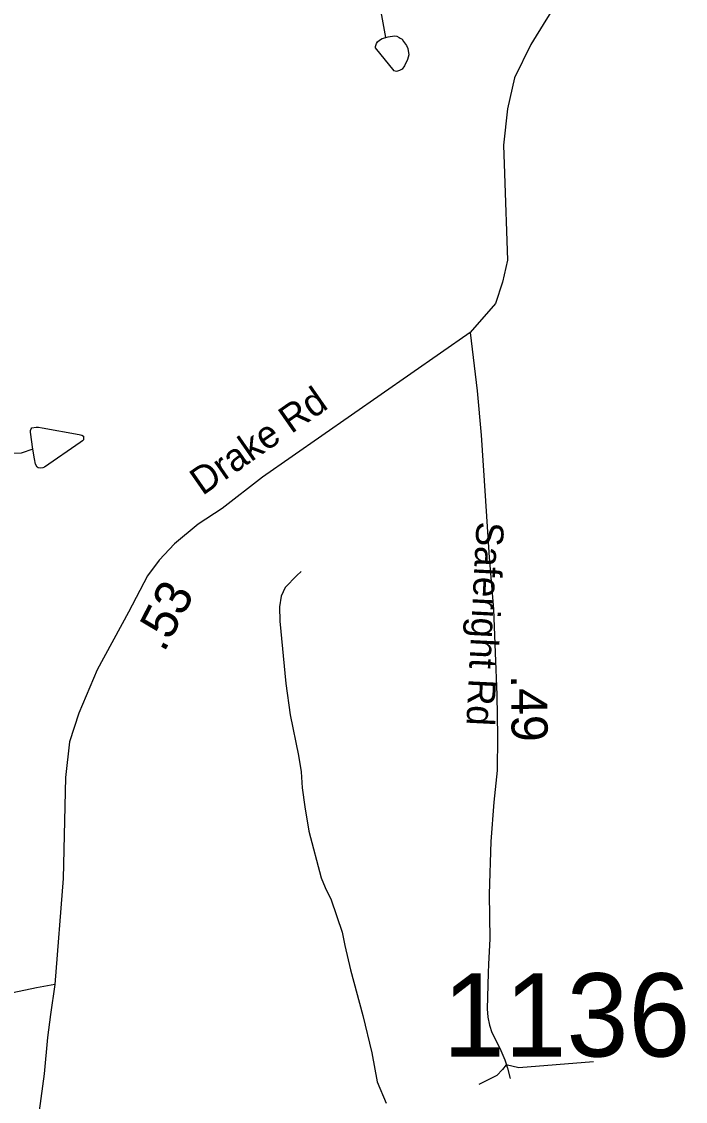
# Model space of a CAD drawing. Extents: x 1662474 to 1856135, y 779280 to 917889.
# Drawn here: x 1744962 to 1747259, y 794875 to 798611 of the extents above; entities that cross this region are included whole.
import ezdxf

# ---------------------------------------------------------------- set-up
doc = ezdxf.new("R2010")
doc.units = 0
for name, color, linetype in [('Cogo Default Point CELL', 7, 'Continuous'), ('Exist Hydrographic Misc Water Feature', 7, 'Continuous'), ('Exist Hydrographic Pond Under 1500 Sq Ft', 7, 'Continuous'), ('Exist Road Non-System Type 51', 7, 'Continuous'), ('Exist Road Secondary Mileage Tenths English Label', 7, 'Continuous'), ('Exist Road Secondary Type 51 Attributed', 7, 'Continuous'), ('Exist Road Secondary Type 51 Label', 7, 'Continuous')]:
    doc.layers.add(name, color=color, linetype=linetype)

msp = doc.modelspace()

# ---------------------------------------------------------------- linework, layer by layer
at = {"layer": 'Exist Hydrographic Misc Water Feature'}
for points in [[(1746222.3, 798556.1), (1746201.4, 798670.3)], [(1745000.4, 797131.8), (1744960.2, 797118.1), (1744916.3, 797116.4), (1744900.3, 797118.5), (1744884.3, 797128.7), (1744816.7, 797181.2), (1744741.2, 797235.9), (1744705.3, 797246.2), (1744659.2, 797252.5), (1744595.2, 797249.1), (1744346.9, 797225.1), (1744216.7, 797204.2), (1743996.3, 797164), (1743954.4, 797152.3), (1743826.1, 797115.4), (1743749.8, 797085.9), (1743693.4, 797064.5), (1743663.5, 797064.7), (1743631.5, 797064.9)], [(1745929.1, 796708), (1745914.9, 796694.1), (1745874.7, 796652.5), (1745860.6, 796622.6), (1745854.2, 796586.6), (1745855.7, 796536.6), (1745876, 796320.4), (1745891.2, 796212.2), (1745920.1, 796071.9), (1745929.5, 796015.8), (1745933, 795959.8), (1745942.6, 795893.7), (1745955.7, 795809.6), (1745998.6, 795649.1), (1746012.3, 795615.1), (1746033.9, 795572.9), (1746071, 795460.5), (1746080.6, 795414.5), (1746099.9, 795330.3), (1746142.5, 795171.8), (1746173.7, 795043.6), (1746192.8, 794943.4), (1746224.2, 794869.1)]]:
    msp.add_lwpolyline(points, dxfattribs=at)
at = {"layer": 'Exist Hydrographic Pond Under 1500 Sq Ft'}
for points in [[(1746222.3, 798556.1), (1746230.3, 798558), (1746252.5, 798561.9), (1746260.5, 798559.8), (1746268.4, 798555.7), (1746272.3, 798553.7), (1746278.5, 798549.7), (1746284.2, 798541.6), (1746294.1, 798527.5), (1746298.2, 798517.5), (1746301.9, 798495.5), (1746297.8, 798479.5), (1746287.7, 798457.6), (1746279.5, 798445.6), (1746269.5, 798441.6), (1746259.4, 798437.8), (1746251.6, 798439.9), (1746186.2, 798520.4), (1746186.2, 798524.4), (1746190.1, 798534.4), (1746194.2, 798540.3), (1746200.4, 798546.3), (1746210.4, 798552.2), (1746222.3, 798556.1)], [(1745000.4, 797131.8), (1744992.8, 797189.8), (1744993, 797195.8), (1744995.1, 797201.8), (1744996.9, 797205.8), (1745012.9, 797207.7), (1745020.9, 797207.6), (1745033, 797205.5), (1745161, 797182.4), (1745170.8, 797180.4), (1745176.8, 797176.3), (1745176.8, 797164.3), (1745172.6, 797160.3), (1745164.7, 797154.4), (1745041.8, 797069.4), (1745035.9, 797067.4), (1745027.9, 797065.5), (1745019.9, 797067.5), (1745015.8, 797069.6), (1745010, 797079.7), (1745006.1, 797097.7), (1745000.4, 797131.8)]]:
    msp.add_lwpolyline(points, dxfattribs=at)
at = {"layer": 'Exist Road Non-System Type 51'}
for points in [[(1746638.6, 795002.2), (1746626.6, 794985.1), (1746606.4, 794964.9), (1746544.5, 794933.7)], [(1746940.9, 795012.1), (1746682.9, 794991.4), (1746638.6, 795002.2)]]:
    msp.add_lwpolyline(points, dxfattribs=at)
at = {"layer": 'Exist Road Secondary Type 51 Attributed'}
for points in [[(1747069.3, 802318.4), (1747086.6, 802192), (1747170.3, 801550.7), (1747201.7, 801289.3), (1747208.7, 801177.8), (1747215.6, 800801.4), (1747215.6, 800605.2), (1747229.6, 800242.7), (1747240, 799995.2), (1747236.6, 799897.7), (1747159.8, 799377.7), (1747131.9, 799259.2), (1747097.1, 799161.6), (1747051.7, 799057), (1746776.2, 798615.1), (1746723.9, 798531.5), (1746668.1, 798416.5), (1746643.7, 798308.4), (1746629.7, 798183), (1746633.2, 798085.4), (1746643.7, 797785.6), (1746626.2, 797709), (1746601.8, 797635.8), (1746514, 797535.2)], [(1746514, 797535.2), (1745795.2, 797034.6), (1745655.8, 796925.7), (1745573, 796871.6), (1745491.3, 796803.6), (1745438.5, 796747.9), (1745397.7, 796693.4), (1745332.4, 796567.7), (1745223.5, 796368.1), (1745159.9, 796218.4), (1745128.1, 796118.6), (1745114.5, 795996.1), (1745105.4, 795646.8), (1745077.6, 795279.8)], [(1746514, 797535.2), (1746538.8, 797333.4), (1746553, 797180.3), (1746566.8, 796970), (1746579.6, 796756.7), (1746595.7, 796578.5), (1746600.7, 796427.4), (1746606.9, 796281.2), (1746608.7, 796138), (1746607.3, 796020.2), (1746595.9, 795910.6), (1746586.4, 795774), (1746580.2, 795592.1), (1746582.5, 795437.7), (1746578.4, 795350.2), (1746576.9, 795319.6), (1746574.5, 795235.7), (1746573, 795195), (1746575.1, 795166.4), (1746581.4, 795139.4), (1746589.4, 795113.9), (1746602.7, 795087.1), (1746620.3, 795050.9), (1746634.1, 795018.8), (1746643.7, 794990.7), (1746653.1, 794954.4)], [(1745077.6, 795279.8), (1745013.4, 795268.4), (1744849, 795233.6)], [(1745077.6, 795279.8), (1745061.8, 795176), (1745051.2, 795096.2), (1745039.9, 794970.8), (1745017.2, 794799.7)]]:
    msp.add_lwpolyline(points, dxfattribs=at)

# ---------------------------------------------------------------- texts
at = {"layer": 'Cogo Default Point CELL'}
msp.add_text('1136', height=288, dxfattribs=at).set_placement((1746419.5, 795030.4))
at = {"layer": 'Exist Road Secondary Mileage Tenths English Label'}
for s, rotation, p in [('.53', 62.5696, (1745454.9, 796425.5)), ('.49', 270.7227, (1746655.2, 796350.8))]:
    msp.add_text(s, height=125, rotation=rotation, dxfattribs=at).set_placement(p)
at = {"layer": 'Exist Road Secondary Type 51 Label'}
for s, rotation, p in [('Drake Rd', 34.8477, (1745587.9, 796969)), ('Saferight Rd', 267.1116, (1746536.8, 796882.1))]:
    msp.add_text(s, height=95, rotation=rotation, dxfattribs=at).set_placement(p)

doc.saveas('drawing.dxf')
